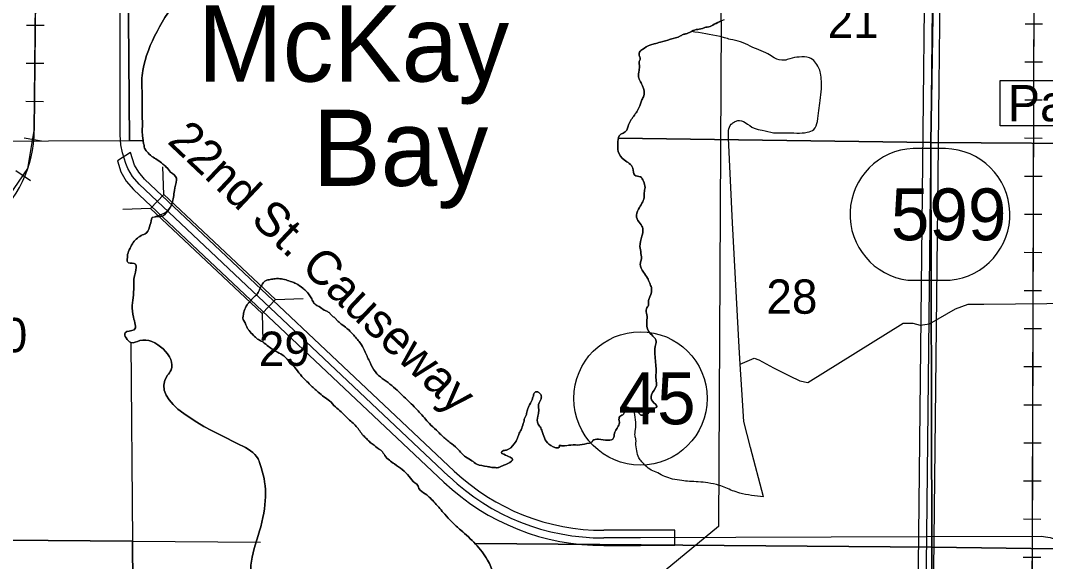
# Model space of a CAD drawing. Extents: x 380424 to 701066, y 1117407 to 1412949.
# Drawn here: x 514464 to 527912, y 1304684 to 1311784 of the extents above; entities that cross this region are included whole.
import ezdxf

# ---------------------------------------------------------------- set-up
doc = ezdxf.new("R2010")
doc.units = 0
for name, color, linetype in [('Bay Text', 7, 'Continuous'), ('Bridges and Drawbridges US Highways', 7, 'Continuous'), ('Cities Incorporated Area', 7, 'Continuous'), ('Communities and Subdivisions Names without Post Office', 7, 'Continuous'), ('Masks for Text', 7, 'Continuous'), ('Narrow Canals', 7, 'Continuous'), ('Narrow River Creek and Branch and Slough', 7, 'Continuous'), ('Railroads', 7, 'Continuous'), ('Roadshilelds State Highways', 7, 'Continuous'), ('Section Lines', 7, 'Continuous'), ('Section Numbers', 7, 'Continuous'), ('State Routes Highway Center Lines', 7, 'Continuous'), ('US Highways Related Text', 7, 'Continuous'), ('US Route Divided Highway Outline and Fill', 7, 'Continuous'), ('US Routes Highway Center Lines', 7, 'Continuous')]:
    doc.layers.add(name, color=color, linetype=linetype)

msp = doc.modelspace()

# ---------------------------------------------------------------- linework, layer by layer
at = {"layer": 'Bridges and Drawbridges US Highways'}
for p, q in [((516344, 1309502), (516333, 1309864)), ((516169, 1309316), (515807, 1309305)), ((517809, 1308123), (518171, 1308134)), ((517634, 1307937), (517645, 1307575))]:
    msp.add_line(p, q, dxfattribs=at)
msp.add_lwpolyline([(516344, 1309502), (517809, 1308123), (517634, 1307937), (516169, 1309316)], close=True, dxfattribs=at)
at = {"layer": 'Cities Incorporated Area'}
for p, q in [((516473, 1309465), (516444, 1309358)), ((516328, 1309210), (516190, 1309200)), ((521538, 1306211), (521534, 1306211))]:
    msp.add_line(p, q, dxfattribs=at)
for points in [[(523658, 1311775), (523659, 1312035), (524625, 1312278)], [(523658, 1311775), (523622, 1305142), (518677, 1301061)]]:
    msp.add_lwpolyline(points, dxfattribs=at)
for points in [[(516473, 1309465), (516483, 1309552), (516509, 1309694), (516509, 1309715), (516433, 1309794), (516377, 1309861), (516332, 1309900), (516259, 1309957), (516186, 1310001), (516123, 1310064), (516092, 1310110), (516085, 1310146), (516074, 1310192), (516070, 1310235), (516063, 1310289), (516063, 1310390), (516063, 1310468), (516060, 1310551), (516060, 1310662), (516060, 1310787), (516056, 1310931), (516056, 1310992), (516070, 1311128), (516551, 1312116), (517131, 1313161), (517200, 1313341), (517263, 1313430), (517337, 1313462), (517421, 1313457), (517511, 1313478), (517580, 1313478), (517617, 1313478), (517717, 1313536), (517722, 1313541), (517749, 1313599), (517828, 1313705), (517907, 1313721), (517960, 1313726), (518081, 1313736), (518213, 1313747), (518340, 1313757), (518450, 1313779), (518530, 1313842), (518593, 1313910), (518672, 1313990), (518746, 1314037), (518815, 1314058), (518920, 1314069), (519026, 1314037), (519100, 1313990), (519200, 1313926), (519263, 1313905), (519305, 1313905), (519358, 1313905), (519421, 1313921), (519564, 1313947), (519633, 1313942), (519664, 1313910), (519680, 1313874), (519685, 1313831)], [(519685, 1313831), (519680, 1313874), (519664, 1313910), (519633, 1313942), (519564, 1313947), (519421, 1313921), (519358, 1313905), (519305, 1313905), (519263, 1313905), (519200, 1313926), (519100, 1313990), (519026, 1314037), (518920, 1314069), (518815, 1314058), (518746, 1314037), (518672, 1313990), (518593, 1313910), (518530, 1313842), (518450, 1313779), (518340, 1313757), (518213, 1313747), (518081, 1313736), (517960, 1313726), (517907, 1313721), (517828, 1313705), (517749, 1313599), (517722, 1313541), (517717, 1313536), (517617, 1313478), (517580, 1313478), (517511, 1313478), (517421, 1313457), (517337, 1313462), (517263, 1313430), (517200, 1313341), (517131, 1313161), (516551, 1312116), (516070, 1311128), (516056, 1310992), (516056, 1310931), (516060, 1310787), (516060, 1310662), (516060, 1310551), (516063, 1310468), (516063, 1310390), (516063, 1310289), (516070, 1310235), (516074, 1310192), (516085, 1310146), (516092, 1310110), (516123, 1310064), (516186, 1310001), (516259, 1309957), (516332, 1309900), (516377, 1309861), (516433, 1309794), (516509, 1309715), (516509, 1309694), (516483, 1309552), (516473, 1309465)], [(521534, 1306211), (521574, 1306202), (521685, 1306213), (521803, 1306214), (521928, 1306238), (521949, 1306243), (521974, 1306271), (522047, 1306289), (522246, 1306307), (522255, 1306353), (522307, 1306461), (522323, 1306519), (522318, 1306534), (522328, 1306587), (522376, 1306619), (522413, 1306709), (522476, 1306688), (522566, 1306645), (522576, 1306635), (522603, 1306607), (522646, 1306607), (522704, 1306633), (522735, 1306670), (522814, 1306719), (522757, 1306787), (522741, 1306871), (522808, 1306994), (522803, 1307068), (522803, 1307194), (522788, 1307399), (522793, 1307504), (522804, 1307573), (522703, 1307708), (522682, 1307832), (522682, 1307922), (522676, 1308001), (522703, 1308049), (522704, 1308111), (522721, 1308157), (522741, 1308280), (522719, 1308336), (522690, 1308404), (522637, 1308483), (522595, 1308586), (522608, 1308641), (522605, 1308728), (522592, 1308818), (522616, 1308953), (522629, 1309053), (522595, 1309118), (522547, 1309205), (522574, 1309310), (522645, 1309461), (522647, 1309523), (522658, 1309592), (522637, 1309674), (522597, 1309732), (522523, 1309753), (522497, 1309845), (522384, 1309956), (522307, 1310064), (522302, 1310170), (522320, 1310270), (522418, 1310347), (522436, 1310399), (522510, 1310529), (522550, 1310587), (522598, 1310692), (522617, 1310742), (522642, 1310797), (522642, 1310879), (522623, 1310926), (522607, 1310964), (522576, 1311030), (522573, 1311074), (522576, 1311102), (522582, 1311147), (522585, 1311181), (522582, 1311244), (522595, 1311282), (522582, 1311326), (522585, 1311370), (522629, 1311408), (522721, 1311462), (522777, 1311478), (522859, 1311500), (522992, 1311537), (523124, 1311582), (523168, 1311604), (523209, 1311613), (523250, 1311632), (523329, 1311664), (523411, 1311679), (523455, 1311695), (523495, 1311699), (523567, 1311734), (523658, 1311775)], [(523696, 1311793), (523567, 1311734), (523495, 1311699), (523455, 1311695), (523411, 1311679), (523329, 1311664), (523250, 1311632), (523209, 1311613), (523168, 1311604), (523124, 1311582), (522992, 1311537), (522859, 1311500), (522777, 1311478), (522721, 1311462), (522629, 1311408), (522585, 1311370), (522582, 1311326), (522595, 1311282), (522582, 1311244), (522585, 1311181), (522582, 1311147), (522576, 1311102), (522573, 1311074), (522576, 1311030), (522607, 1310964), (522623, 1310926), (522642, 1310879), (522642, 1310797), (522617, 1310742), (522598, 1310692), (522550, 1310587), (522510, 1310529), (522436, 1310399), (522418, 1310347), (522320, 1310270), (522302, 1310170), (522307, 1310064), (522384, 1309956), (522497, 1309845), (522523, 1309753), (522597, 1309732), (522637, 1309674), (522658, 1309592), (522647, 1309523), (522645, 1309461), (522574, 1309310), (522547, 1309205), (522595, 1309118), (522629, 1309053), (522616, 1308953), (522592, 1308818), (522605, 1308728), (522608, 1308641), (522595, 1308586), (522637, 1308483), (522690, 1308404), (522719, 1308336), (522741, 1308280), (522721, 1308157), (522704, 1308111), (522703, 1308049), (522676, 1308001), (522682, 1307922), (522682, 1307832), (522703, 1307708), (522804, 1307573), (522793, 1307504), (522788, 1307399), (522803, 1307194), (522803, 1307068), (522808, 1306994), (522741, 1306871), (522757, 1306787), (522814, 1306719), (522735, 1306670), (522704, 1306633), (522646, 1306607), (522603, 1306607), (522576, 1306635), (522566, 1306645), (522476, 1306688), (522413, 1306709), (522376, 1306619), (522328, 1306587), (522318, 1306534), (522323, 1306519), (522307, 1306461), (522255, 1306353), (522246, 1306307), (522047, 1306289), (521974, 1306271), (521949, 1306243), (521928, 1306238), (521803, 1306214), (521685, 1306213), (521574, 1306202), (521538, 1306210)], [(516190, 1309200), (516416, 1309314), (516473, 1309465)], [(516444, 1309358), (516416, 1309314), (516328, 1309210)], [(516961, 1300014), (517408, 1300795), (517563, 1300941), (517681, 1300945), (517690, 1301259), (517690, 1301428), (517685, 1301649), (517681, 1302250), (517685, 1303276), (517690, 1304389), (517596, 1304408), (517615, 1305141), (517606, 1305969), (517580, 1306032), (517342, 1306217), (516392, 1307128), (516439, 1307198), (516030, 1307584), (515912, 1307560), (515837, 1307687), (515954, 1307725), (515945, 1307890), (515945, 1308182), (515950, 1308337), (515950, 1308384), (515954, 1308596), (515866, 1308616), (515866, 1308669), (515866, 1308694), (515891, 1308773), (515933, 1308855), (516048, 1308961), (516116, 1308997), (516166, 1309107), (516190, 1309200)], [(516190, 1309200), (516166, 1309107), (516116, 1308997), (516048, 1308961), (515933, 1308855), (515891, 1308773), (515866, 1308694), (515866, 1308669), (515866, 1308616), (515954, 1308596), (515950, 1308384), (515950, 1308337), (515945, 1308182), (515945, 1307890), (515954, 1307725), (515837, 1307687), (515912, 1307560), (516030, 1307584), (516439, 1307198), (516392, 1307128), (517342, 1306217), (517580, 1306032), (517606, 1305969), (517615, 1305141), (517596, 1304408), (517690, 1304389), (517685, 1303276), (517681, 1302250), (517685, 1301649), (517690, 1301428), (517690, 1301259), (517681, 1300945), (517563, 1300941), (517408, 1300795), (516962, 1300016)], [(521538, 1306210), (521534, 1306191), (521422, 1306205), (521314, 1306376), (521289, 1306437), (521255, 1306488), (521250, 1306593), (521264, 1306659), (521262, 1306746), (521294, 1306821), (521294, 1306867), (521266, 1306901), (521232, 1306913), (521200, 1306885), (521193, 1306856), (521186, 1306840), (521182, 1306817), (521175, 1306799), (521134, 1306723), (521113, 1306661), (521104, 1306625), (521088, 1306586), (521074, 1306552), (521072, 1306529), (521061, 1306495), (521031, 1306412), (521008, 1306369), (520985, 1306303), (520942, 1306230), (520839, 1306146), (520789, 1306134), (520773, 1306118), (520805, 1306091), (520919, 1306015), (520830, 1305958), (520805, 1305947), (520773, 1305935), (520739, 1305919), (520720, 1305915), (520695, 1305917), (520684, 1305917), (520665, 1305917), (520647, 1305919), (520588, 1305931), (520450, 1305963), (520387, 1306006), (520303, 1306058), (520255, 1306100), (520192, 1306169), (520097, 1306248), (520044, 1306290), (519991, 1306338), (519944, 1306385), (519849, 1306475), (519712, 1306628), (519648, 1306697), (519495, 1306845), (519311, 1307013), (519121, 1307172), (519051, 1307295), (518987, 1307431), (518937, 1307527), (518848, 1307640), (518747, 1307744), (518673, 1307799), (518619, 1307849), (518588, 1307880), (518546, 1307915), (518529, 1307934), (518492, 1307965), (518449, 1307984), (518384, 1308029), (518324, 1308064), (518292, 1308116), (518261, 1308169), (518218, 1308227), (518171, 1308269), (518076, 1308333), (518023, 1308354), (517949, 1308380), (517865, 1308396), (517807, 1308396), (517738, 1308385), (517685, 1308370), (517638, 1308327), (517622, 1308296), (517606, 1308264), (517590, 1308232), (517575, 1308201), (517553, 1308174), (517543, 1308169), (517516, 1308143), (517485, 1308111), (517464, 1308085), (517437, 1308053), (517400, 1307974), (517385, 1307910)], [(517385, 1307910), (517400, 1307974), (517437, 1308053), (517464, 1308085), (517485, 1308111), (517516, 1308143), (517543, 1308169), (517553, 1308174), (517575, 1308201), (517590, 1308232), (517606, 1308264), (517622, 1308296), (517638, 1308327), (517685, 1308370), (517738, 1308385), (517807, 1308396), (517865, 1308396), (517949, 1308380), (518023, 1308354), (518076, 1308333), (518171, 1308269), (518218, 1308227), (518261, 1308169), (518292, 1308116), (518324, 1308064), (518384, 1308029), (518449, 1307984), (518492, 1307965), (518529, 1307934), (518546, 1307915), (518588, 1307880), (518619, 1307849), (518673, 1307799), (518747, 1307744), (518848, 1307640), (518937, 1307527), (518987, 1307431), (519051, 1307295), (519121, 1307172), (519311, 1307013), (519495, 1306845), (519648, 1306697), (519712, 1306628), (519849, 1306475), (519944, 1306385), (519991, 1306338), (520044, 1306290), (520097, 1306248), (520192, 1306169), (520255, 1306100), (520303, 1306058), (520387, 1306006), (520450, 1305963), (520588, 1305931), (520647, 1305919), (520665, 1305917), (520684, 1305917), (520695, 1305917), (520720, 1305915), (520739, 1305919), (520773, 1305935), (520805, 1305947), (520830, 1305958), (520919, 1306015), (520805, 1306091), (520773, 1306118), (520789, 1306134), (520839, 1306146), (520942, 1306230), (520985, 1306303), (521008, 1306369), (521031, 1306412), (521061, 1306495), (521072, 1306529), (521074, 1306552), (521088, 1306586), (521104, 1306625), (521113, 1306661), (521134, 1306723), (521175, 1306799), (521182, 1306817), (521186, 1306840), (521193, 1306856), (521200, 1306885), (521232, 1306913), (521266, 1306901), (521294, 1306867), (521294, 1306821), (521262, 1306746), (521264, 1306659), (521250, 1306593), (521255, 1306488), (521289, 1306437), (521314, 1306376), (521422, 1306205), (521534, 1306191), (521538, 1306211)], [(517385, 1307910), (517385, 1307863), (517390, 1307852), (517416, 1307805), (517427, 1307773), (517437, 1307752), (517464, 1307715), (517522, 1307652), (517575, 1307604), (517622, 1307578), (517701, 1307520), (517764, 1307473), (517838, 1307430), (517918, 1307383), (518007, 1307288), (518081, 1307209), (518155, 1307114), (518208, 1307061), (518266, 1307003), (518371, 1306908), (518445, 1306845), (518519, 1306792), (518596, 1306714), (518669, 1306650), (518751, 1306568), (518870, 1306458), (518961, 1306339), (519007, 1306293), (519053, 1306248), (519080, 1306229), (519168, 1306159), (519199, 1306138), (519245, 1306074), (519373, 1305964), (519473, 1305891), (519564, 1305800), (519638, 1305717), (519665, 1305699), (519692, 1305644), (519775, 1305571), (519903, 1305452), (520030, 1305306), (520122, 1305205), (520241, 1305096), (520435, 1304913), (520593, 1304702), (520656, 1304523), (520640, 1304412), (520614, 1304327), (520582, 1304264), (520514, 1304132), (520398, 1303958), (519717, 1302760), (518720, 1301145), (518614, 1300924), (518498, 1300661), (518455, 1300552), (518412, 1300408), (518392, 1300328), (518384, 1300305), (518375, 1300273), (518377, 1300247), (518507, 1300241), (518666, 1300230), (518961, 1300218), (519441, 1300214), (520208, 1300199), (520960, 1300203), (521247, 1300196), (521334, 1300207), (521413, 1300230), (521451, 1300245), (521511, 1300279), (521672, 1300432), (521781, 1300594), (521793, 1300630), (521799, 1300642), (521817, 1300672), (521835, 1300727), (521883, 1300811), (521949, 1300919), (521965, 1300955), (522007, 1301013), (522071, 1301103), (522134, 1301209), (522192, 1301304), (522218, 1301356), (522276, 1301462), (522329, 1301546), (522340, 1301573), (522382, 1301657), (522424, 1301726), (522482, 1301847), (522577, 1302006), (522656, 1302169), (522762, 1302333), (522983, 1302660)], [(518677, 1301061), (518720, 1301145), (519717, 1302760), (520398, 1303958), (520514, 1304132), (520582, 1304264), (520614, 1304327), (520640, 1304412), (520656, 1304523), (520593, 1304702), (520435, 1304913), (520241, 1305096), (520122, 1305205), (520030, 1305306), (519903, 1305452), (519775, 1305571), (519692, 1305644), (519665, 1305699), (519638, 1305717), (519564, 1305800), (519473, 1305891), (519373, 1305964), (519245, 1306074), (519199, 1306138), (519168, 1306159), (519080, 1306229), (519053, 1306248), (519007, 1306293), (518961, 1306339), (518870, 1306458), (518751, 1306568), (518669, 1306650), (518596, 1306714), (518519, 1306792), (518445, 1306845), (518371, 1306908), (518266, 1307003), (518208, 1307061), (518155, 1307114), (518081, 1307209), (518007, 1307288), (517918, 1307383), (517838, 1307430), (517764, 1307473), (517701, 1307520), (517622, 1307578), (517575, 1307604), (517522, 1307652), (517464, 1307715), (517437, 1307752), (517427, 1307773), (517416, 1307805), (517390, 1307852), (517385, 1307863), (517385, 1307910)], [(511963, 1305593), (512012, 1305157), (512012, 1305127), (512030, 1305035), (512092, 1304875), (512104, 1304721), (512135, 1304641), (512135, 1304494), (512165, 1304347), (512214, 1304212), (512237, 1304117), (512257, 1304083), (512286, 1304029), (512327, 1303987), (512366, 1303930), (512407, 1303904), (512415, 1303897), (512441, 1303894), (512459, 1303858), (512495, 1303697), (512547, 1303633), (512609, 1303677), (512682, 1303723), (512783, 1303793), (512897, 1303866), (513029, 1303943), (513109, 1304026), (513156, 1304065), (513200, 1304093), (513215, 1304101), (513267, 1304130), (513301, 1304143), (513334, 1304132), (513363, 1304119), (513396, 1304101), (513430, 1303992), (513482, 1303917), (513559, 1303778), (513548, 1303747), (513458, 1303662), (513345, 1303520), (513298, 1303460), (513192, 1303338), (513127, 1303258), (513008, 1303113), (512827, 1302883), (512827, 1302831), (512899, 1302735), (513721, 1301311), (514349, 1300126), (514239, 1300017), (514317, 1299883), (514348, 1299828), (514405, 1299705), (514420, 1299682), (514497, 1299714), (514583, 1299528), (514631, 1299425), (514789, 1299136), (514897, 1298907), (515023, 1298602), (515123, 1298447), (515254, 1298150), (515310, 1298169), (515983, 1298682), (516811, 1299924)], [(516793, 1299898), (515983, 1298682), (515310, 1298169), (515254, 1298150), (515123, 1298447), (515023, 1298602), (514897, 1298907), (514789, 1299136), (514631, 1299425), (514583, 1299528), (514497, 1299714), (514420, 1299682), (514405, 1299705), (514348, 1299828), (514317, 1299883), (514239, 1300017), (514349, 1300126), (513721, 1301311), (512899, 1302735), (512827, 1302831), (512827, 1302883), (513008, 1303113), (513127, 1303258), (513192, 1303338), (513298, 1303460), (513345, 1303520), (513458, 1303662), (513548, 1303747), (513559, 1303778), (513482, 1303917), (513430, 1303992), (513396, 1304101), (513363, 1304119), (513334, 1304132), (513301, 1304143), (513267, 1304130), (513215, 1304101), (513200, 1304093), (513156, 1304065), (513109, 1304026), (513029, 1303943), (512897, 1303866), (512783, 1303793), (512682, 1303723), (512609, 1303677), (512547, 1303633), (512495, 1303697), (512459, 1303858), (512441, 1303894), (512415, 1303897), (512407, 1303904), (512366, 1303930), (512327, 1303987), (512286, 1304029), (512257, 1304083), (512237, 1304117), (512214, 1304212), (512165, 1304347), (512135, 1304494), (512135, 1304641), (512104, 1304721), (512092, 1304875), (512030, 1305035), (512012, 1305127), (512012, 1305157), (511963, 1305593)]]:
    msp.add_spline(points, degree=3, dxfattribs=at)
at = {"layer": 'Masks for Text'}
msp.add_lwpolyline([(527319, 1310998), (528167, 1310998), (528167, 1310400), (527319, 1310400)], close=True, dxfattribs=at)
at = {"layer": 'Narrow Canals'}
for points in [[(524212, 1305535), (524043, 1306179), (523953, 1306522), (523927, 1306939), (523906, 1307272), (523895, 1307499), (523805, 1309130), (523753, 1310238)], [(523906, 1307272), (524090, 1307351), (524149, 1307330), (524344, 1307224), (524555, 1307119), (524687, 1307055), (524792, 1307034), (526043, 1307810), (526170, 1307810), (526270, 1307784), (526392, 1307805), (526730, 1308000), (526898, 1308063), (527104, 1308063), (529997, 1308090), (533380, 1307694), (533464, 1307689), (533554, 1307710), (534473, 1308195)]]:
    msp.add_lwpolyline(points, dxfattribs=at)
at = {"layer": 'Narrow River Creek and Branch and Slough'}
for points in [[(523753, 1310238), (523790, 1310423), (523832, 1310454), (523874, 1310470), (523974, 1310444), (524090, 1310370), (524196, 1310344), (524344, 1310312), (524497, 1310312), (524650, 1310307), (524787, 1310317), (524872, 1310354), (524919, 1310460), (524940, 1310602), (524956, 1310734), (524972, 1310887), (524972, 1310988), (524961, 1311093), (524935, 1311167), (524887, 1311241), (524814, 1311294), (524682, 1311304), (524560, 1311283), (524486, 1311262), (524354, 1311294), (524270, 1311346), (524149, 1311399), (524038, 1311447), (523911, 1311505), (523779, 1311536), (523700, 1311558), (523642, 1311573), (523265, 1311638)], [(524212, 1305535), (523900, 1305583), (523805, 1305614), (523631, 1305683), (523483, 1305715), (523357, 1305730), (523241, 1305736), (523140, 1305746), (523019, 1305767), (522919, 1305799), (522824, 1305847), (522739, 1305884), (522665, 1305942), (522618, 1305994), (522576, 1306047), (522549, 1306137), (522539, 1306242), (522539, 1306285), (522528, 1306332), (522533, 1306417), (522515, 1306673)]]:
    msp.add_spline(points, degree=3, dxfattribs=at)
at = {"layer": 'Railroads'}
for p, q in [((514686, 1314569), (514645, 1310341)), ((514544, 1311725), (514774, 1311723)), ((527874, 1311737), (527644, 1311738)), ((527872, 1311237), (527642, 1311238)), ((514539, 1311225), (514769, 1311223)), ((514534, 1310725), (514764, 1310723)), ((527870, 1310737), (527640, 1310738)), ((514512, 1310245), (514739, 1310206)), ((527869, 1310237), (527639, 1310238)), ((514403, 1309816), (514593, 1309685)), ((527867, 1309737), (527637, 1309738)), ((527866, 1309237), (527636, 1309238)), ((527864, 1308737), (527634, 1308738)), ((527862, 1308237), (527632, 1308238)), ((527861, 1307737), (527631, 1307738)), ((527859, 1307237), (527629, 1307238)), ((527858, 1306737), (527628, 1306738)), ((527856, 1306237), (527626, 1306238)), ((527854, 1305737), (527624, 1305738)), ((527853, 1305237), (527623, 1305238)), ((527851, 1304737), (527621, 1304738))]:
    msp.add_line(p, q, dxfattribs=at)
for points in [[(527818, 1316822), (527769, 1314966), (527704, 1294432)], [(527816, 1316737), (527769, 1314966), (527755, 1310737)], [(513918, 1308937), (514010, 1309060), (514068, 1309126), (514560, 1309841), (514645, 1310341), (514686, 1314569), (514745, 1314712)], [(527755, 1310737), (527736, 1304738)], [(527736, 1304738), (527717, 1298738)]]:
    msp.add_lwpolyline(points, dxfattribs=at)
msp.add_arc((513045, 1310356), 1600, 309.7404, 359.451, dxfattribs=at)
at = {"layer": 'Roadshilelds State Highways'}
for p, q in [((526599, 1310104), (526175, 1310104)), ((526108, 1308377), (526660, 1308377))]:
    msp.add_line(p, q, dxfattribs=at)
msp.add_circle((522598, 1306825), 875, dxfattribs=at)
for centre, radius, start, end in [((526214, 1309238), 867, 92.5593, 262.976), ((526579, 1309238), 866, 275.3165, 88.7037)]:
    msp.add_arc(centre, radius, start, end, dxfattribs=at)
at = {"layer": 'Section Lines'}
for points in [[(510508, 1311669), (510496, 1315657), (512673, 1315624), (513626, 1315608), (515851, 1315575), (515893, 1310203), (512698, 1310191)], [(516073, 1310204), (515893, 1310203), (515851, 1315575), (520343, 1315528)], [(521158, 1315438), (521161, 1315519), (522855, 1315480), (526493, 1315443), (526407, 1310184), (522310, 1310238)], [(522310, 1310238), (526407, 1310184), (526419, 1304874), (520428, 1304919)], [(515913, 1307560), (515934, 1304952), (512050, 1304981)], [(515913, 1307560), (515934, 1304952), (517611, 1304940)], [(512050, 1304981), (515934, 1304952), (515980, 1298678)], [(515980, 1298678), (515934, 1304952), (517611, 1304940)], [(520428, 1304919), (526419, 1304874), (526380, 1299609), (519496, 1299615)]]:
    msp.add_lwpolyline(points, dxfattribs=at)
for points in [[(531772, 1315447), (531699, 1310148), (526407, 1310184), (526493, 1315443)], [(531699, 1310148), (531623, 1304801), (526419, 1304874), (526407, 1310184)], [(531623, 1304801), (531586, 1299511), (526380, 1299609), (526419, 1304874)]]:
    msp.add_lwpolyline(points, close=True, dxfattribs=at)
at = {"layer": 'State Routes Highway Center Lines'}
msp.add_lwpolyline([(543190, 1304906), (528284, 1304900), (528242, 1304911), (528179, 1304927), (527978, 1304995), (527941, 1305001), (527857, 1305011), (526349, 1305007)], dxfattribs=at)
at = {"layer": 'US Route Divided Highway Outline and Fill'}
for points in [[(526166, 1294514), (526214, 1301788), (526423, 1320900)], [(526623, 1320898), (526414, 1301787), (526366, 1294513)], [(520155, 1305870), (520155, 1305870), (516091, 1309704), (516016, 1309793), (515961, 1309885), (515906, 1310053), (515735, 1309943), (515781, 1309797), (515852, 1309677), (515946, 1309566), (520018, 1305725), (520018, 1305725)], [(523049, 1305097), (522599, 1305095), (522117, 1305094)], [(522118, 1304894), (522600, 1304895), (523049, 1304897), (523049, 1305097)]]:
    msp.add_lwpolyline(points, dxfattribs=at)
for radius in [2845, 3045]:
    msp.add_arc((522109, 1307939), radius, 226.6369, 270.1729, dxfattribs=at)
at = {"layer": 'US Routes Highway Center Lines'}
for points in [[(526523, 1320899), (526314, 1301788), (526266, 1294513)], [(520086, 1305798), (516019, 1309635), (515934, 1309735), (515871, 1309841), (515844, 1309909), (515802, 1310047), (515781, 1310152), (515771, 1310284), (515772, 1316138)], [(526349, 1305007), (522600, 1304995), (522117, 1304994)]]:
    msp.add_lwpolyline(points, dxfattribs=at)
msp.add_arc((522109, 1307939), 2945, 226.6369, 270.1729, dxfattribs=at)

# ---------------------------------------------------------------- texts
at = {"layer": 'Bay Text'}
for s, p in [('McKay', (516789, 1310983)), ('Bay', (518297, 1309614))]:
    msp.add_text(s, height=1000, rotation=0.0006, dxfattribs=at).set_placement(p)
at = {"layer": 'Communities and Subdivisions Names without Post Office'}
msp.add_text('Palm', height=475, rotation=0.0006, dxfattribs=at).set_placement((527417, 1310462))
at = {"layer": 'Roadshilelds State Highways'}
for s, p in [('599', (525883, 1308900)), ('45', (522310, 1306485))]:
    msp.add_text(s, height=680, rotation=0.0005, dxfattribs=at).set_placement(p)
at = {"layer": 'Section Numbers'}
for s, p in [('21', (525054, 1311555)), ('28', (524250, 1307936)), ('30', (513884, 1307431)), ('29', (517591, 1307251))]:
    msp.add_text(s, height=450, dxfattribs=at).set_placement(p)
at = {"layer": 'US Highways Related Text'}
msp.add_text('22nd St. Causeway', height=450, rotation=316.6367, dxfattribs=at).set_placement((516377, 1310184))

doc.saveas('drawing.dxf')
